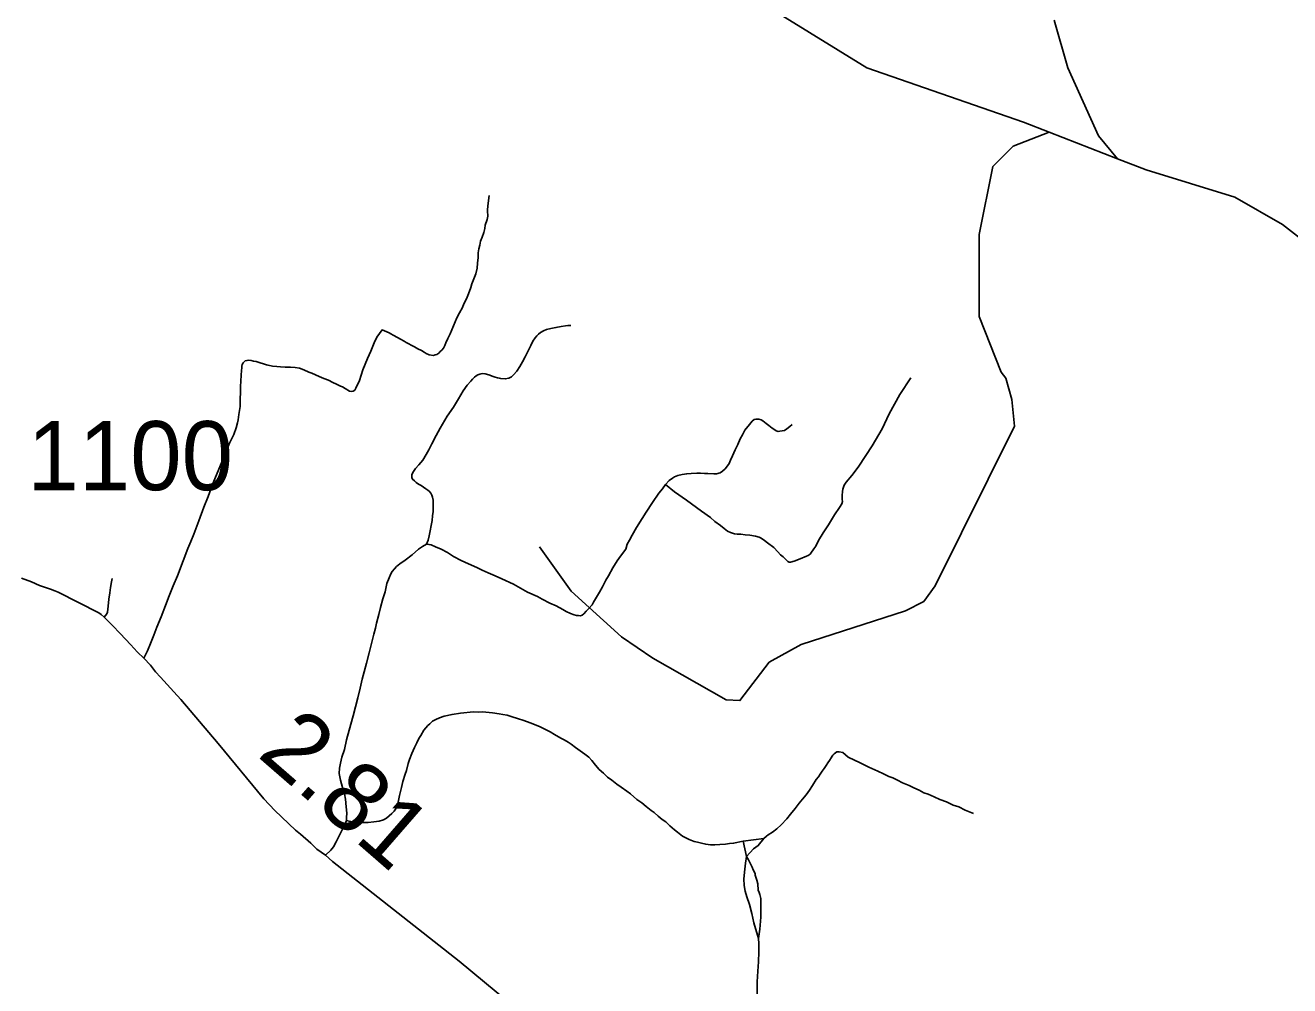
# Model space of a CAD drawing. Extents: x 2290615 to 2522933, y 819489 to 1012715.
# Drawn here: x 2408688 to 2417836, y 878460 to 885411 of the extents above; entities that cross this region are included whole.
import ezdxf

# ---------------------------------------------------------------- set-up
doc = ezdxf.new("R2010")
doc.units = 0
for name, color, linetype in [('Exist Hydrographic Creek Single Shore', 7, 'Continuous'), ('Exist Hydrographic Misc Water Feature', 7, 'Continuous'), ('Exist Road Non-System Type 51', 7, 'Continuous'), ('Exist Road Secondary Mileage Hundredths English Label', 7, 'Continuous'), ('Exist Road Secondary Type 51 Attributed', 7, 'Continuous'), ('Exist Road Secondary Type 51 Number Label', 7, 'Continuous')]:
    doc.layers.add(name, color=color, linetype=linetype)

msp = doc.modelspace()

# ---------------------------------------------------------------- linework, layer by layer
at = {"layer": 'Exist Hydrographic Creek Single Shore'}
msp.add_line((2416096.3, 884636.7), (2416590.3, 884444.6), dxfattribs=at)
for points in [[(2409893.3, 888284.5), (2410855.2, 887618.8), (2411767.2, 886879.1), (2412802.8, 886287.4), (2413739.8, 885744.9), (2414775.4, 885103.8), (2415909.5, 884709.4), (2416096.3, 884636.7)], [(2416590.3, 884444.6), (2416797, 884364.2), (2417438.4, 884166.9), (2417783.3, 883969.7), (2418670.9, 883279.4)]]:
    msp.add_lwpolyline(points, dxfattribs=at)
at = {"layer": 'Exist Hydrographic Misc Water Feature'}
for points in [[(2416590.3, 884444.6), (2416452.1, 884610.8), (2416230, 885103.9), (2416131.4, 885449)], [(2412409.1, 881636.8), (2412638.1, 881314.7), (2413001, 880984.8), (2413229.1, 880830), (2413758.1, 880529.9), (2413858.2, 880524.2), (2414070.2, 880802), (2414302.1, 880929.7), (2415057.1, 881174), (2415189.1, 881241.8), (2415271, 881353.5), (2415845.1, 882509.5), (2415826, 882702.5), (2415782, 882858.2), (2415748.1, 882899.5), (2415589, 883303.9), (2415589, 883895.7), (2415687.6, 884388.8), (2415835.5, 884536.8), (2416096.3, 884636.7)]]:
    msp.add_lwpolyline(points, dxfattribs=at)
at = {"layer": 'Exist Road Non-System Type 51'}
for q in [(2414030.3, 879525.4), (2413906.3, 879396.4)]:
    msp.add_line((2413881.8, 879507.4), q, dxfattribs=at)
for points in [[(2412044.6, 884178.7), (2412037.3, 884122.6), (2412032.1, 884078.6), (2412032.2, 884055), (2412033.5, 884041.4), (2412033.5, 884029), (2412028.5, 884004.2), (2412024.8, 883991.8), (2412019.8, 883979.4), (2412014.9, 883963.3), (2412012.4, 883939.8), (2412006.2, 883911.3), (2411992.6, 883877.8), (2411981.5, 883848.1), (2411975.3, 883820.8), (2411969.1, 883792.4), (2411965.4, 883763.9), (2411964.1, 883729.2), (2411959.2, 883689.5), (2411956.7, 883653.6), (2411946.8, 883611.5), (2411931.9, 883576.8), (2411919.6, 883539.6), (2411910.9, 883512.4), (2411894.8, 883467.8), (2411879.9, 883431.8), (2411861.4, 883394.7), (2411850.2, 883367.4), (2411830.4, 883330.3), (2411810.6, 883293.1), (2411785.8, 883234.9), (2411761.1, 883177.9), (2411745, 883144.4), (2411731.4, 883113.5), (2411722.7, 883092.4), (2411714, 883073.8), (2411701.6, 883060.2), (2411690.5, 883050.3), (2411679.4, 883039.1), (2411665.7, 883029.2), (2411653.4, 883025.5), (2411641, 883021.8), (2411609.6, 883026.7), (2411588.1, 883036.6), (2411574.1, 883044.1), (2411553.5, 883056.5), (2411527.9, 883069.7), (2411503.1, 883083.7), (2411478.4, 883096.9), (2411463.5, 883106), (2411442.9, 883115.9), (2411428, 883125), (2411402, 883138.2), (2411379.7, 883151.9), (2411349.6, 883168.8), (2411333.1, 883177.9), (2411321.5, 883184.5), (2411303.4, 883193.6), (2411268.7, 883206.8), (2411231.1, 883153.1), (2411211.3, 883113.5), (2411186.6, 883052.8), (2411163, 882999.5), (2411129.6, 882917.7), (2411104.8, 882840.9), (2411080.1, 882785.2), (2411071.4, 882769.1), (2411059, 882764.1), (2411046.6, 882761.6), (2411034.3, 882764.1), (2411002.1, 882782.7), (2410982.8, 882795.4), (2410968.8, 882799.3), (2410952.7, 882807), (2410938.7, 882812.8), (2410912.5, 882826.4), (2410882.2, 882841.9), (2410848.1, 882855.4), (2410813.9, 882869), (2410760, 882892.7), (2410739.4, 882901), (2410702.2, 882917.5), (2410671.7, 882929.9), (2410640.3, 882934.9), (2410606.5, 882935.7), (2410568.5, 882937.3), (2410533.8, 882939.8), (2410507.4, 882941.5), (2410475.2, 882944.8), (2410443.9, 882950.5), (2410432.3, 882953.9), (2410410, 882961.3), (2410387.7, 882967.1), (2410357.2, 882977), (2410339, 882981.1), (2410320.9, 882986.1), (2410306, 882987.7), (2410292, 882986.1), (2410279.6, 882981.9), (2410263.1, 882967.1)], [(2411590.6, 881655.7), (2411601.7, 881684.2), (2411609.1, 881716.4), (2411616.6, 881751.1), (2411624, 881792), (2411631.4, 881827.9), (2411635.1, 881860.1), (2411637.6, 881892.3), (2411637.6, 881918.3), (2411638.8, 881950.6), (2411637.6, 881974.1), (2411633.9, 881995.2), (2411628.9, 882011.3), (2411621.5, 882024.9), (2411610.4, 882038.5), (2411599.2, 882047.2), (2411586.8, 882055.9), (2411569.5, 882068.2), (2411550.9, 882080.6), (2411533.6, 882090.5), (2411516.3, 882101.7), (2411502.6, 882114.1), (2411490.3, 882125.2), (2411485.3, 882137.6), (2411484.1, 882148.8), (2411484.1, 882158.7), (2411492.7, 882174.8), (2411510.1, 882203.3), (2411536.1, 882230.5), (2411564.6, 882264), (2411588.1, 882303.6), (2411607.9, 882339.6), (2411628.9, 882382.9), (2411659.9, 882441.1), (2411688.4, 882494.4), (2411739.1, 882581.1), (2411784.9, 882646.8), (2411820.9, 882707.5), (2411856.8, 882764.5), (2411885.2, 882806.6), (2411911.1, 882836.3), (2411922.4, 882848.7), (2411937.2, 882863.6), (2411950.7, 882873.2), (2411962, 882880.1), (2411975.5, 882885.3), (2411985.9, 882889.2), (2411997.5, 882890.8), (2412015.1, 882888.6), (2412041.5, 882880.8), (2412073.6, 882869.3), (2412087.5, 882865.5), (2412104.4, 882859.9), (2412117.7, 882855.9), (2412127.8, 882854.1), (2412160.1, 882851.2), (2412187.4, 882856.2), (2412205.9, 882867.3), (2412219.5, 882882.2), (2412243.1, 882908.2), (2412265.4, 882940.4), (2412285.2, 882975.1), (2412303.7, 883012.3), (2412329.7, 883060.6), (2412345.8, 883094), (2412360.7, 883123.8), (2412375.6, 883149.8), (2412387.9, 883163.4), (2412400.3, 883175.8), (2412415.2, 883188.2), (2412436.2, 883200.6), (2412459.8, 883210.5), (2412490.7, 883216.7), (2412526.6, 883222.9), (2412563.8, 883230.3), (2412596, 883235.2), (2412613.3, 883237.7), (2412635.6, 883237.7)], [(2410263.1, 882967.1), (2410256.5, 882955.5), (2410254.8, 882943.1), (2410253.2, 882930.7), (2410251.5, 882912.6), (2410249.1, 882879.5), (2410247.4, 882835.3), (2410244.9, 882796.9), (2410243.7, 882754.8), (2410242.4, 882704), (2410241.2, 882653.2), (2410233.8, 882593.8), (2410227.6, 882555.4), (2410223.9, 882534.3), (2410212.7, 882497.1), (2410195.4, 882448.8), (2410164.4, 882385.6), (2410137.2, 882316.3), (2410107.5, 882244.4), (2410076.5, 882170.1), (2410048.1, 882100.7), (2410009.7, 882000.3), (2409980, 881922.3), (2409942.8, 881824.4), (2409906.9, 881729), (2409885.9, 881674.5), (2409864.8, 881625), (2409830.1, 881534.5), (2409788, 881425.5), (2409758.3, 881354.9), (2409729.8, 881281.8), (2409701.4, 881212.4), (2409671.6, 881130.7), (2409639.5, 881053.9), (2409617.2, 880996.9), (2409593.6, 880936.2), (2409571.4, 880884.1), (2409545.4, 880829.6)], [(2415095.3, 882859.2), (2415015, 882738), (2414939, 882599), (2414886.6, 882490.2), (2414814.4, 882367.2), (2414769.4, 882298.5), (2414714.7, 882211.8), (2414667.5, 882153), (2414626.3, 882104.5), (2414612.6, 882082.4), (2414602.9, 882054.1), (2414601.3, 882036.1), (2414597.6, 882008.1), (2414598.1, 881980.1), (2414600.2, 881964.2), (2414596.5, 881948), (2414579, 881919.9), (2414541.7, 881867.3), (2414498.8, 881796.7), (2414461.6, 881738.2), (2414426.5, 881681.7), (2414407.1, 881641.3), (2414393.3, 881621.1), (2414371.7, 881590.8), (2414365.9, 881582.8), (2414352.1, 881572.6), (2414340, 881568.5), (2414294.4, 881549.8), (2414250.6, 881533.2), (2414224.8, 881524.7), (2414214.7, 881526.5), (2414204.7, 881530.5), (2414170.1, 881563.9), (2414151.9, 881579.6), (2414131.6, 881601.4), (2414103.1, 881631), (2414058.8, 881664.2), (2414036.4, 881681.9), (2414012.3, 881699.6), (2413998.2, 881705.4), (2413972.1, 881713.1), (2413930, 881720.4), (2413895.8, 881724), (2413863.9, 881727.5), (2413847.9, 881727.2), (2413837.8, 881729), (2413819.9, 881730.9), (2413805.7, 881734.5), (2413789.7, 881740.5), (2413769.5, 881750), (2413743.3, 881769.8), (2413717, 881791.3), (2413676.6, 881820.7), (2413644.2, 881848.2), (2413579.5, 881893.4), (2413472.4, 881973.8), (2413385.4, 882034.5), (2413320.6, 882087.5)], [(2414236.1, 882522.8), (2414218.5, 882508.5), (2414196.7, 882490.2), (2414180.9, 882477.9), (2414165, 882475.7), (2414146.9, 882473.5), (2414135, 882471.3), (2414121, 882475.1), (2414110.9, 882482.9), (2414092.6, 882494.7), (2414068.4, 882514.4), (2414048.2, 882528.1), (2414024, 882547.8), (2414011.9, 882555.5), (2413995.6, 882561.2), (2413973.6, 882560.9), (2413961.8, 882556.8), (2413948, 882546.6), (2413926.4, 882522.3), (2413894.8, 882481.8), (2413877.4, 882447.5), (2413859.8, 882417.4), (2413842.5, 882377), (2413823, 882338.8), (2413805.6, 882294.5), (2413790.1, 882264.4), (2413780.5, 882240.2), (2413768.8, 882222.1), (2413751, 882201.8), (2413731.3, 882183.6), (2413715.4, 882171.3), (2413689.5, 882164.8), (2413669.5, 882164.6), (2413625.5, 882168), (2413601.5, 882167.6), (2413573.4, 882169.1), (2413545.6, 882170.7), (2413505.5, 882166.1), (2413473.5, 882165.8), (2413439.6, 882159.2), (2413407.8, 882152.7), (2413385.8, 882142.4), (2413370, 882134.1), (2413346.3, 882115.9), (2413320.6, 882087.5)], [(2411590.6, 881655.7), (2411607.9, 881654.5), (2411625.2, 881650.8), (2411656.2, 881637.1), (2411695.9, 881619.9), (2411742.1, 881594.6), (2411786.5, 881567.2), (2411840.9, 881538), (2411895.4, 881512.8), (2411953.7, 881485.8), (2411994, 881468.2), (2412036.3, 881448.9), (2412086.6, 881427.6), (2412134.9, 881404.3), (2412219.4, 881365.6), (2412271.7, 881338.3), (2412322.1, 881309.1), (2412392.7, 881276), (2412426.9, 881258.6), (2412483.3, 881229.5), (2412529.7, 881210.2), (2412576, 881182.8), (2412602.2, 881169.1), (2412632.5, 881153.5), (2412658.5, 881144), (2412674.6, 881140.3), (2412690.7, 881138.5), (2412704.6, 881136.7), (2412716.6, 881142.8), (2412728.4, 881151.1), (2412746.2, 881171.2), (2412763.9, 881189.5), (2412789.4, 881215.8), (2412799.2, 881236), (2412820.7, 881272.3), (2412842, 881308.6), (2412863.5, 881346.9), (2412888.9, 881395.4), (2412906.4, 881427.5), (2412937.5, 881484), (2412970.9, 881534.4), (2412994.3, 881568.8), (2413031.6, 881619.4), (2413043, 881655.5), (2413058.5, 881685.7), (2413078.1, 881719.9), (2413109.2, 881776.4), (2413150.4, 881841), (2413179.8, 881887.4), (2413226.6, 881956.1), (2413271.6, 882024.8), (2413297.2, 882055.1), (2413320.6, 882087.5)], [(2411590.6, 881655.7), (2411562.1, 881638.4), (2411533.6, 881619.8), (2411486.5, 881578.9), (2411437, 881540.5), (2411397.4, 881513.2), (2411372.6, 881493.4), (2411357.8, 881476.1), (2411342.9, 881458.7), (2411331.8, 881441.4), (2411319.4, 881411.7), (2411304.5, 881370.8), (2411290.9, 881311.3), (2411274.8, 881259.3), (2411258.7, 881197.3), (2411245.1, 881146.5), (2411229, 881084.6), (2411221.6, 881048.7), (2411209.2, 881004.1), (2411194.3, 880947.1), (2411174.5, 880869), (2411157.2, 880794.7), (2411139.9, 880732.8), (2411126.2, 880679.5), (2411110.1, 880612.6), (2411094, 880544.5), (2411059.4, 880414.4), (2411032.1, 880309.1), (2411012.3, 880238.5), (2410997.5, 880170.3), (2410978.9, 880113.3), (2410967.7, 880071.2), (2410960.3, 880035.3), (2410959.1, 879995.6), (2410967.7, 879948.6), (2410982.6, 879894.1), (2410996.2, 879848.2), (2411004.9, 879809.8), (2411009.8, 879755.3), (2411013.6, 879708.2), (2411012.3, 879677.3), (2411011.1, 879655)], [(2409315.1, 881406.9), (2409311.3, 881382.2), (2409303.9, 881341.3), (2409299, 881302.9), (2409292.8, 881258.3), (2409287.8, 881206.2), (2409281.6, 881164.1), (2409276.7, 881150.5), (2409259.3, 881126.5)], [(2411011.1, 879655), (2411030.5, 879650.4), (2411082.7, 879641.2), (2411124.7, 879641.9), (2411168.8, 879640.5), (2411208.6, 879645.1), (2411248.5, 879651.6), (2411278.4, 879660), (2411300.1, 879672.3), (2411319.9, 879688.7), (2411339.7, 879706.9), (2411357.5, 879723.3), (2411371.2, 879745.4), (2411382.7, 879777.5), (2411395.8, 879837.7), (2411408.9, 879893.9), (2411420.3, 879938.2), (2411435.6, 879990.2), (2411445, 880018.4), (2411458.4, 880068.6), (2411468.1, 880096.8), (2411483.2, 880141.1), (2411504.7, 880183.4), (2411520.1, 880217.4), (2411535.8, 880249.7), (2411549.3, 880271.9), (2411570.8, 880310.2), (2411600.5, 880342.6), (2411614.2, 880354.8), (2411634, 880375.2), (2411657.7, 880387.6), (2411683.7, 880397.8), (2411717.4, 880410.4), (2411775.3, 880423.2), (2411837.1, 880432.1), (2411930.8, 880441.4), (2411968.9, 880439.9), (2411992.8, 880442.3), (2412018.9, 880440.8), (2412068.9, 880435.4), (2412115.1, 880428.1), (2412143.1, 880422.5), (2412173.1, 880417.1), (2412211.4, 880405.6), (2412249.5, 880394.2), (2412293.8, 880378.8), (2412340, 880363.5), (2412372.2, 880350), (2412412.5, 880334.4), (2412452.7, 880315.1), (2412484.8, 880297.6), (2412517.2, 880278.1), (2412563.5, 880252.8), (2412587.6, 880239.1), (2412615.9, 880223.5), (2412636.2, 880207.7), (2412668.5, 880184.2), (2412737.2, 880135.2), (2412765.5, 880113.7), (2412787.9, 880090), (2412812.2, 880056.4), (2412840.8, 880024.8), (2412871.1, 879997.2), (2412899.6, 879969.5), (2412931.9, 879948.1), (2412968.4, 879918.5), (2412998.7, 879897.2), (2413039.1, 879867.6), (2413067.3, 879848.1), (2413111.9, 879808.7), (2413148.2, 879783.2), (2413178.7, 879757.6), (2413217.1, 879728.2), (2413237.3, 879712.6), (2413267.6, 879687), (2413296, 879663.4), (2413322.1, 879645.8), (2413350.7, 879618.2), (2413385.1, 879588.8), (2413407.2, 879571.1), (2413443.7, 879541.5), (2413465.9, 879529.8), (2413492, 879518.3), (2413528.2, 879504.8), (2413550.2, 879499.1), (2413580.4, 879491.5), (2413610.5, 879483.9), (2413646.5, 879480.6), (2413676.5, 879479), (2413712.5, 879481.5), (2413754.6, 879484), (2413782.4, 879488.6), (2413812.3, 879491), (2413881.8, 879507.4)], [(2414030.3, 879525.4), (2414049.9, 879541.7), (2414063, 879553.2), (2414094, 879571.1), (2414125, 879595.6), (2414157.6, 879623.4), (2414196.8, 879667.5), (2414224.5, 879701.7), (2414257.1, 879742.6), (2414287.6, 879781), (2414311, 879809.4), (2414337.1, 879842.2), (2414361.6, 879876.5), (2414384.4, 879909.1), (2414410.5, 879951.6), (2414426.9, 879972.8), (2414438.3, 879990.8), (2414454, 880011.9), (2414467.6, 880033.2), (2414482.6, 880054.8), (2414493.8, 880072.4), (2414505.3, 880089.8), (2414518.2, 880110), (2414526, 880121.4), (2414531.3, 880127.9), (2414539.3, 880138.6), (2414559, 880152.4), (2414577, 880152.4), (2414603.1, 880147.5), (2414640.6, 880114.9), (2414728.7, 880074), (2414790.2, 880041.2), (2414856.6, 880012.1), (2414896.9, 879994.7), (2414935.1, 879975.3), (2414965.2, 879963.7), (2414999.5, 879948.3), (2415035.7, 879928.7), (2415082.1, 879909.4), (2415116.2, 879891.8), (2415154.6, 879874.4), (2415188.7, 879857), (2415221, 879845.5), (2415263.2, 879826), (2415305.5, 879808.7), (2415351.7, 879791.4), (2415402.1, 879768), (2415442.2, 879754.7), (2415488.6, 879731.4), (2415548.9, 879706.2)], [(2411011.1, 879655), (2411002.4, 879631.4), (2410990, 879607.9), (2410976.4, 879578.2), (2410938, 879501.3), (2410918.2, 879464.2), (2410897.2, 879440.6), (2410858.8, 879404.7)], [(2414030.3, 879525.4), (2413991.2, 879474.8), (2413955.3, 879451.9), (2413906.3, 879396.4)], [(2413906.3, 879396.4), (2413899, 879348.2), (2413894.1, 879304.2), (2413887.6, 879233.9), (2413889.2, 879186.6), (2413897.3, 879144.1), (2413907.1, 879103.3), (2413928.3, 879047.8), (2413944.7, 878982.5), (2413959.3, 878915.6), (2413993.6, 878802.9)], [(2413906.3, 879396.4), (2413920.1, 879370.5), (2413946.8, 879319), (2413955.1, 879299.1), (2413967.5, 879273.2), (2413969.7, 879259.3), (2413980.2, 879223.5), (2413986.6, 879197.6), (2413989.7, 879150.6), (2413997.6, 879133.8), (2414003.4, 879121.3), (2414008.3, 879091.9), (2414009.9, 879046.2), (2414008.3, 878956.4), (2414003.4, 878868.2), (2413993.6, 878802.9)], [(2413993.6, 878802.9), (2413996.1, 878766.1), (2413996.1, 878704.9), (2413993.6, 878633.9), (2413988.7, 878565.3), (2413983.8, 878489.4), (2413983.8, 878413.5), (2413976.5, 878313), (2413966.7, 878212.6), (2413964.2, 878065.7), (2413959.4, 877908.9), (2413949.6, 877774.2), (2413944.7, 877661.6), (2413947.1, 877495), (2413937.3, 877321.1), (2413933.6, 877182.4), (2413926.2, 877047.4), (2413913.8, 876821.9)]]:
    msp.add_lwpolyline(points, dxfattribs=at)
at = {"layer": 'Exist Road Secondary Type 51 Attributed'}
msp.add_lwpolyline([(2408661.3, 881410.7), (2408733.1, 881382.2), (2408791.3, 881357.4), (2408870.5, 881330.1), (2408900.3, 881319), (2408925, 881307.8), (2409219.6, 881158.8), (2409235.6, 881147), (2409259.3, 881126.5), (2409294, 881091.1), (2409318.2, 881067.4), (2409375, 881008.1), (2409451.3, 880927.5), (2409472.5, 880903.7), (2409499, 880874.1), (2409545.4, 880829.6), (2409592.4, 880780.1), (2409630.8, 880731.8), (2409666.7, 880692.1), (2409762, 880588.1), (2409812.8, 880532.3), (2410083.7, 880213.7), (2410414.3, 879813.5), (2410492.3, 879728.1), (2410643.3, 879586.8), (2410666.9, 879567), (2410678, 879557.1), (2410753.5, 879491.4), (2410796.9, 879449.3), (2410858.8, 879404.7), (2410910.8, 879360.1), (2411826.2, 878638.1), (2413673.6, 877106.8)], dxfattribs=at)

# ---------------------------------------------------------------- texts
at = {"layer": 'Exist Road Secondary Mileage Hundredths English Label'}
msp.add_text('2.81', height=500, rotation=318.99872, dxfattribs=at).set_placement((2410357.7, 880125.8))
at = {"layer": 'Exist Road Secondary Type 51 Number Label'}
msp.add_text('1100', height=500, rotation=360, dxfattribs=at).set_placement((2408703.1, 882046.3))

doc.saveas('drawing.dxf')
